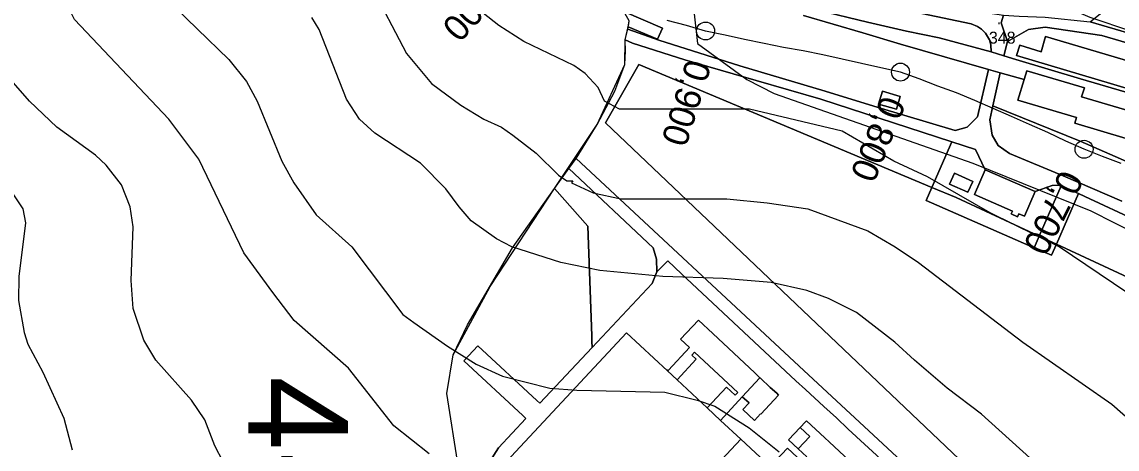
# Model space of a CAD drawing. Extents: x -510989 to -501240, y -1184665 to -1176098.
# Drawn here: x -505269 to -504719, y -1180465 to -1180250 of the extents above; entities that cross this region are included whole.
import ezdxf

# ---------------------------------------------------------------- set-up
doc = ezdxf.new("R2010")
doc.units = 0
for name, color, linetype in [('lesni_pozemek', 7, 'Continuous'), ('ostatni_plocha_x_draha', 7, 'Continuous'), ('ostatni_plocha_x_manipulacni_plocha', 7, 'Continuous'), ('ostatni_plocha_x_ostatni_komunikace', 7, 'Continuous'), ('popis', 7, 'Continuous'), ('STAV_povodi', 7, 'Continuous'), ('trasovani_toku', 7, 'Continuous'), ('vrstevnice_01', 7, 'Continuous'), ('vrstevnice_02', 7, 'Continuous'), ('vrstevnice_05', 7, 'Continuous'), ('zastavena_plocha_a_nadvori', 7, 'Continuous')]:
    doc.layers.add(name, color=color, linetype=linetype)

msp = doc.modelspace()

# ---------------------------------------------------------------- linework, layer by layer
at = {"layer": 'lesni_pozemek'}
for points in [[(-504976, -1180300.73), (-504959.28, -1180271.5), (-504812.19, -1180333.2), (-504815.11, -1180339.87), (-504760.86, -1180363.59), (-504752.15, -1180367.3), (-504749.72, -1180361.7), (-504699.7, -1180384.96), (-504693.66, -1180368.01), (-504568.13, -1180472.11), (-504540.31, -1180528.92), (-504511.97, -1180575.54), (-504610.6, -1180648.46)], [(-504800.11, -1180338.27), (-504758.3, -1180357.71), (-504760.86, -1180363.59), (-504815.11, -1180339.87), (-504812.19, -1180333.2)], [(-504749.72, -1180361.7), (-504752.15, -1180367.3), (-504760.86, -1180363.59), (-504758.3, -1180357.71)]]:
    msp.add_lwpolyline(points, close=True, dxfattribs=at)
msp.add_lwpolyline([(-505049.83, -1180473.9), (-505055.75, -1180436.77), (-505052.53, -1180417.27), (-505045.3, -1180402.27), (-505022.7, -1180363.52), (-505001.6, -1180333.82), (-504984.94, -1180352.68), (-504982.92, -1180407.81), (-504982.82, -1180410.45), (-504982.7, -1180413.54), (-505008.93, -1180441.63), (-505010.52, -1180440.15), (-505040.08, -1180412.71), (-505047.07, -1180420.27), (-505017.56, -1180447.69), (-505015.97, -1180449.17), (-505029.73, -1180463.91), (-505034.08, -1180470.82)], dxfattribs=at)
at = {"layer": 'ostatni_plocha_x_draha'}
for points in [[(-504702.46, -1180298.04), (-504737.04, -1180287.72), (-504735.69, -1180283.25), (-504764.58, -1180274.69), (-504765.95, -1180279.13), (-504777.94, -1180275.7), (-504783.83, -1180274.01), (-504828.03, -1180261.36), (-504846.92, -1180255.69), (-504876.7, -1180246.93)], [(-504869.49, -1180244.27), (-504844.53, -1180250.25), (-504824.88, -1180254.78), (-504808.63, -1180258.13), (-504782.52, -1180265.23), (-504776.08, -1180267.21), (-504770.12, -1180269.04), (-504737.68, -1180278.68), (-504702.87, -1180288.97)]]:
    msp.add_lwpolyline(points, dxfattribs=at)
at = {"layer": 'ostatni_plocha_x_manipulacni_plocha'}
for points in [[(-504858.56, -1180238.26), (-504857.56, -1180232.7), (-504816.11, -1180240.11), (-504788.09, -1180244.94), (-504784.12, -1180245.57), (-504776.31, -1180246.81), (-504777.36, -1180250.57), (-504774.22, -1180260.01), (-504776.08, -1180267.21), (-504782.52, -1180265.23), (-504782.66, -1180261.71), (-504783.27, -1180259.16), (-504785.28, -1180255.75), (-504787.36, -1180253.84), (-504789.37, -1180252.46), (-504792.52, -1180251.05), (-504817.33, -1180245.95)], [(-504765.95, -1180279.13), (-504769.14, -1180289.41), (-504739.59, -1180298.11), (-504740.48, -1180301.04), (-504688.97, -1180316.36), (-504685.06, -1180303.47), (-504675.47, -1180306.47), (-504661.21, -1180312.21), (-504668.7, -1180340.32), (-504737.74, -1180309.95), (-504781.58, -1180292.33), (-504777.94, -1180275.7)], [(-504836.98, -1180284.94), (-504838.96, -1180291.43), (-504830.03, -1180294.01), (-504828.09, -1180287.66)], [(-504790.31, -1180314.13), (-504785.44, -1180324.33), (-504790.82, -1180336.74), (-504771.76, -1180345.08), (-504772.41, -1180346.55), (-504769.2, -1180347.95), (-504768.56, -1180346.49), (-504765.81, -1180347.69), (-504760.44, -1180335.31), (-504751.86, -1180332.21), (-504748.33, -1180332.03), (-504747.32, -1180332.48), (-504758.3, -1180357.71), (-504800.11, -1180338.27), (-504812.19, -1180333.2), (-504802.18, -1180310.29)], [(-504994.48, -1180323.81), (-504952.13, -1180363.5), (-504950.38, -1180369.27), (-504950.26, -1180375.55), (-504952.7, -1180381.42), (-504982.7, -1180413.54), (-504982.82, -1180410.45), (-504982.92, -1180407.81), (-504984.94, -1180352.68), (-505001.6, -1180333.82)], [(-504791.72, -1180330.21), (-504800.9, -1180326.12), (-504803.34, -1180331.6), (-504794.16, -1180335.69)], [(-504747.32, -1180332.48), (-504738.67, -1180336.32), (-504749.72, -1180361.7), (-504758.3, -1180357.71)], [(-504931.39, -1180415.92), (-504909.61, -1180436.14), (-504910.97, -1180437.61), (-504915.38, -1180433.51), (-504925.04, -1180443.91), (-504940.1, -1180429.81), (-504930.56, -1180419.44), (-504932.76, -1180417.39)]]:
    msp.add_lwpolyline(points, close=True, dxfattribs=at)
for points in [[(-504400.72, -1180492.38), (-504460.41, -1180416.91), (-504471.79, -1180402.05), (-504485.13, -1180385.73), (-504489.23, -1180381.48), (-504494.21, -1180376.58), (-504502.09, -1180370.61), (-504574.08, -1180322.75), (-504617.65, -1180293.85), (-504632.98, -1180283.56), (-504641.46, -1180278.18), (-504646.42, -1180275.79), (-504651.34, -1180274.09), (-504687.76, -1180263.26), (-504732.74, -1180250.06), (-504718, -1180238), (-504655, -1180250), (-504517, -1180341), (-504508, -1180330), (-504453, -1180373), (-504465, -1180388), (-504358, -1180527)], [(-504876.7, -1180246.93), (-504846.92, -1180255.69), (-504828.03, -1180261.36), (-504783.83, -1180274.01), (-504789.3, -1180297.8), (-504794.46, -1180303.01), (-504800.53, -1180304.69), (-504839.26, -1180293.07), (-504865.85, -1180284.96), (-504908.55, -1180272.17), (-504949.19, -1180259.33), (-504964.78, -1180253.85), (-504964.59, -1180252.53), (-504949.95, -1180258.73), (-504947.49, -1180253.21), (-504966.91, -1180244.99)], [(-504817.33, -1180245.95), (-504792.52, -1180251.05), (-504789.37, -1180252.46), (-504787.36, -1180253.84), (-504785.28, -1180255.75), (-504783.27, -1180259.16), (-504782.66, -1180261.71), (-504782.52, -1180265.23), (-504808.63, -1180258.13), (-504824.88, -1180254.78), (-504844.53, -1180250.25), (-504869.49, -1180244.27)], [(-504702.87, -1180288.97), (-504737.68, -1180278.68), (-504770.12, -1180269.04), (-504776.08, -1180267.21), (-504774.22, -1180260.01), (-504771.91, -1180258.63), (-504763.66, -1180253.96), (-504755.28, -1180252.8), (-504726.89, -1180256.95), (-504688.16, -1180268.39)], [(-504668.21, -1180283.17), (-504755.16, -1180257.41), (-504757.33, -1180265.12), (-504768.1, -1180261.87), (-504769.67, -1180267.08), (-504672.03, -1180296.07)], [(-504783.19, -1180511.92), (-504876.41, -1180425.21), (-504990.84, -1180318.68), (-504980.27, -1180301.58), (-504971.38, -1180284.92), (-504966.39, -1180271.5), (-504966.07, -1180264.78), (-504966.25, -1180259.12), (-504962.42, -1180260.76), (-504936.2, -1180269.1), (-504900.44, -1180279.57), (-504868.02, -1180289), (-504802.18, -1180310.29), (-504812.19, -1180333.2), (-504959.28, -1180271.5), (-504976, -1180300.73), (-504610.6, -1180648.46)], [(-504716.83, -1180340.13), (-504746.38, -1180327.47), (-504773.21, -1180316.21), (-504778.9, -1180312.24), (-504781.89, -1180307.02), (-504783.11, -1180299.29), (-504781.58, -1180292.33), (-504737.74, -1180309.95), (-504668.7, -1180340.32)], [(-504568.13, -1180472.11), (-504693.66, -1180368.01), (-504699.7, -1180384.96), (-504749.72, -1180361.7), (-504738.67, -1180336.32), (-504735.39, -1180337.78), (-504708.88, -1180350.22), (-504705.4, -1180351.89), (-504696.87, -1180356.37), (-504689.45, -1180360.56), (-504680.75, -1180365.81), (-504672.17, -1180371.36), (-504655.14, -1180384.02), (-504611.98, -1180416.2), (-504566.62, -1180450.15), (-504546.57, -1180466.13)], [(-505034.08, -1180470.82), (-505029.73, -1180463.91), (-505015.97, -1180449.17), (-505017.56, -1180447.69), (-505047.07, -1180420.27), (-505040.08, -1180412.71), (-505010.52, -1180440.15), (-505008.93, -1180441.63), (-504982.7, -1180413.54), (-504952.7, -1180381.42), (-504950.26, -1180375.55), (-504944.82, -1180370.14), (-504937.9, -1180376.62), (-504880.5, -1180430.3), (-504875.7, -1180434.68), (-504866.46, -1180443.23), (-504860.16, -1180448.94), (-504854.24, -1180454.63), (-504835.87, -1180471.48)], [(-504877.29, -1180471.06), (-504884.71, -1180464.09), (-504893.41, -1180473.33), (-504908.18, -1180459.61), (-504918.34, -1180450.18), (-504907.44, -1180438.32), (-504903.94, -1180441.46), (-504907.03, -1180444.7), (-504901.26, -1180450.19), (-504898.21, -1180446.95), (-504898.07, -1180447.04), (-504889.19, -1180437.5), (-504890.1, -1180436.6), (-504893.34, -1180433.62), (-504898.22, -1180429.06), (-504898.52, -1180428.78), (-504901.13, -1180426.32), (-504922.24, -1180406.53), (-504929.38, -1180399.92), (-504938.32, -1180409.45), (-504933.85, -1180413.63), (-504944.38, -1180425.05), (-504944.53, -1180424.88), (-504944.87, -1180425.35), (-504965.44, -1180406.16), (-505028.12, -1180473.41)], [(-504843.61, -1180479.82), (-504863.77, -1180460.94), (-504865.98, -1180458.92), (-504875.16, -1180450.4), (-504875.58, -1180450.86), (-504878.26, -1180453.72), (-504884.13, -1180460.01), (-504879.31, -1180464.5), (-504875.03, -1180468.54)]]:
    msp.add_lwpolyline(points, dxfattribs=at)
at = {"layer": 'ostatni_plocha_x_ostatni_komunikace'}
for points in [[(-504688.16, -1180268.39), (-504726.89, -1180256.95), (-504755.28, -1180252.8), (-504763.66, -1180253.96), (-504771.91, -1180258.63), (-504774.22, -1180260.01), (-504777.36, -1180250.57), (-504776.31, -1180246.81), (-504768.48, -1180247.27), (-504755.28, -1180247.81), (-504732.74, -1180250.06), (-504687.76, -1180263.26)], [(-504708.88, -1180350.22), (-504735.39, -1180337.78), (-504738.67, -1180336.32), (-504747.32, -1180332.48), (-504748.33, -1180332.03), (-504751.86, -1180332.21), (-504760.44, -1180335.31), (-504785.44, -1180324.33), (-504790.31, -1180314.13), (-504802.18, -1180310.29), (-504868.02, -1180289), (-504900.44, -1180279.57), (-504936.2, -1180269.1), (-504962.42, -1180260.76), (-504966.25, -1180259.12), (-504964.78, -1180253.85), (-504949.19, -1180259.33), (-504908.55, -1180272.17), (-504865.85, -1180284.96), (-504839.26, -1180293.07), (-504800.53, -1180304.69), (-504794.46, -1180303.01), (-504789.3, -1180297.8), (-504783.83, -1180274.01), (-504777.94, -1180275.7), (-504781.58, -1180292.33), (-504783.11, -1180299.29), (-504781.89, -1180307.02), (-504778.9, -1180312.24), (-504773.21, -1180316.21), (-504746.38, -1180327.47), (-504716.83, -1180340.13)], [(-504835.87, -1180471.48), (-504854.24, -1180454.63), (-504860.16, -1180448.94), (-504866.46, -1180443.23), (-504875.7, -1180434.68), (-504880.5, -1180430.3), (-504937.9, -1180376.62), (-504944.82, -1180370.14), (-504950.26, -1180375.55), (-504950.38, -1180369.27), (-504952.13, -1180363.5), (-504994.48, -1180323.81), (-504990.84, -1180318.68), (-504876.41, -1180425.21), (-504783.19, -1180511.92)]]:
    msp.add_lwpolyline(points, dxfattribs=at)
at = {"layer": 'popis'}
msp.add_lwpolyline([(-505049.83, -1180473.9), (-505055.75, -1180436.77), (-505052.53, -1180417.27), (-505034, -1180382.9), (-505001.6, -1180333.82), (-504980.27, -1180301.58), (-504966.39, -1180271.5), (-504966.25, -1180259.12), (-504964.38, -1180251.06), (-504964.17, -1180249.59)], dxfattribs=at)
at = {"layer": 'trasovani_toku'}
for p, q in [((-504935.43, -1180251.98), (-504945.08, -1180249.35)), ((-504925.81, -1180254.7), (-504935.43, -1180251.98)), ((-504916.03, -1180256.8), (-504925.81, -1180254.7)), ((-504906.27, -1180258.94), (-504916.03, -1180256.8)), ((-504896.46, -1180260.91), (-504906.27, -1180258.94)), ((-504886.68, -1180262.97), (-504896.46, -1180260.91)), ((-504876.81, -1180264.59), (-504886.68, -1180262.97)), ((-504867.02, -1180266.62), (-504876.81, -1180264.59)), ((-504857.28, -1180268.89), (-504867.02, -1180266.62)), ((-504847.5, -1180270.98), (-504857.28, -1180268.89)), ((-504837.76, -1180273.25), (-504847.5, -1180270.98)), ((-504827.98, -1180275.34), (-504837.76, -1180273.25)), ((-504818.56, -1180278.7), (-504827.98, -1180275.34)), ((-504809.24, -1180282.33), (-504818.56, -1180278.7)), ((-504799.86, -1180285.8), (-504809.24, -1180282.33)), ((-504790.6, -1180289.56), (-504799.86, -1180285.8)), ((-504781.44, -1180293.58), (-504790.6, -1180289.56)), ((-504772.29, -1180297.61), (-504781.44, -1180293.58)), ((-504763.14, -1180301.64), (-504772.29, -1180297.61)), ((-504753.98, -1180305.67), (-504763.14, -1180301.64)), ((-504744.94, -1180309.93), (-504753.98, -1180305.67)), ((-504735.84, -1180314.08), (-504744.94, -1180309.93)), ((-504726.55, -1180317.78), (-504735.84, -1180314.08)), ((-504717.17, -1180321.25), (-504726.55, -1180317.78))]:
    msp.add_line(p, q, dxfattribs=at)
for centre in [(-504925.81, -1180254.7), (-504827.98, -1180275.34), (-504735.84, -1180314.08)]:
    msp.add_circle(centre, 4.5, dxfattribs=at)
at = {"layer": 'vrstevnice_01'}
for points in [[(-504711.81, -1180255), (-504732.81, -1180248), (-504769.31, -1180232), (-504782, -1180228), (-504799.41, -1180226), (-504828.59, -1180229), (-504845.41, -1180229), (-504901, -1180221), (-504924.81, -1180222), (-504928.41, -1180225), (-504930.41, -1180232), (-504930.5, -1180240), (-504931.81, -1180243), (-504929.81, -1180261), (-504905.09, -1180279), (-504891.41, -1180286), (-504791.59, -1180321), (-504732.5, -1180345), (-504696.81, -1180363)], [(-505094.19, -1180231), (-505076, -1180266), (-505063.31, -1180281), (-505048.59, -1180292), (-505037.09, -1180299), (-505028.31, -1180303), (-505022.59, -1180307), (-505010.91, -1180316), (-504999.69, -1180327), (-504995.41, -1180330), (-504992.41, -1180330), (-504993.09, -1180331), (-504982.31, -1180336), (-504968.31, -1180339), (-504915.09, -1180339), (-504894.91, -1180341), (-504874.41, -1180344), (-504844.41, -1180355), (-504830.59, -1180363), (-504818.91, -1180371), (-504766.5, -1180411), (-504721.91, -1180442), (-504702.69, -1180459)], [(-505196.81, -1180238), (-505165.09, -1180269), (-505156.31, -1180280), (-505150.91, -1180290), (-505138.5, -1180320), (-505132.41, -1180331), (-505121.19, -1180347), (-505103.31, -1180363), (-505077.81, -1180397), (-505072.19, -1180401), (-505055.31, -1180413), (-505040.91, -1180422), (-505027.81, -1180428), (-505004, -1180434), (-504990.5, -1180435), (-504946.19, -1180436), (-504930, -1180440), (-504921.19, -1180443), (-504903.91, -1180454), (-504888.81, -1180466)], [(-505213.19, -1180394), (-505214.09, -1180380), (-505213.19, -1180353), (-505214.59, -1180343), (-505219, -1180332), (-505226.69, -1180322), (-505232.09, -1180317), (-505251.5, -1180303), (-505265.09, -1180290), (-505275.5, -1180278)], [(-505163.81, -1180479), (-505172.19, -1180463), (-505177.19, -1180450), (-505183.91, -1180440), (-505201.69, -1180420), (-505207.69, -1180410), (-505213.19, -1180394)]]:
    msp.add_lwpolyline(points, dxfattribs=at)
at = {"layer": 'vrstevnice_02'}
for points in [[(-505064.5, -1180467), (-505082.31, -1180453), (-505105.09, -1180424), (-505132.31, -1180400), (-505143.09, -1180386), (-505157.5, -1180366), (-505180.09, -1180319), (-505195.19, -1180299), (-505242.5, -1180249), (-505250.41, -1180233), (-505257.09, -1180203), (-505264.41, -1180188), (-505270.59, -1180178), (-505308.5, -1180150), (-505317.5, -1180137), (-505318.91, -1180130), (-505319.69, -1180110), (-505315, -1180095), (-505305.5, -1180072), (-505306, -1180054), (-505316.31, -1180016), (-505326, -1179994)], [(-505393, -1180102), (-505392.31, -1180134), (-505387.19, -1180153), (-505383.5, -1180162), (-505375.19, -1180179), (-505357.59, -1180206), (-505343, -1180226), (-505339.59, -1180233), (-505327.81, -1180264), (-505319.59, -1180283), (-505313.09, -1180294), (-505302.31, -1180308), (-505278.5, -1180329), (-505268.5, -1180344), (-505267.09, -1180351), (-505270.5, -1180378), (-505270.69, -1180390), (-505267.91, -1180406), (-505265.91, -1180412), (-505258.41, -1180426), (-505248, -1180449), (-505243.69, -1180465)], [(-504700.91, -1180395), (-504748.41, -1180363), (-504782.91, -1180346), (-504814.41, -1180328), (-504831.31, -1180320), (-504857.31, -1180305), (-504903.69, -1180294), (-504969.09, -1180294), (-504976.5, -1180290), (-504979.69, -1180283), (-504986.31, -1180276), (-504992, -1180272), (-505017, -1180260), (-505029.5, -1180252), (-505050.91, -1180235)], [(-504763.09, -1180469), (-504787.31, -1180447), (-504804.59, -1180434), (-504821, -1180420), (-504830.81, -1180411), (-504850, -1180396), (-504864.09, -1180389), (-504874.91, -1180385), (-504892.81, -1180381), (-504916.91, -1180379), (-504947.31, -1180378), (-504978.81, -1180375), (-504998.41, -1180371), (-505023, -1180363), (-505030.81, -1180359), (-505043.41, -1180350), (-505049.5, -1180343), (-505056.19, -1180334), (-505068.91, -1180321), (-505091.81, -1180306), (-505099.5, -1180299), (-505106.09, -1180289), (-505119.81, -1180254), (-505123.5, -1180248)]]:
    msp.add_lwpolyline(points, dxfattribs=at)
at = {"layer": 'zastavena_plocha_a_nadvori'}
for points in [[(-504964.17, -1180249.59), (-504966.91, -1180244.99), (-504947.49, -1180253.21), (-504949.95, -1180258.73), (-504964.59, -1180252.53)], [(-504755.16, -1180257.41), (-504668.21, -1180283.17), (-504672.03, -1180296.07), (-504769.67, -1180267.08), (-504768.1, -1180261.87), (-504757.33, -1180265.12)], [(-504764.58, -1180274.69), (-504735.69, -1180283.25), (-504737.04, -1180287.72), (-504702.46, -1180298.04), (-504685.06, -1180303.47), (-504688.97, -1180316.36), (-504740.48, -1180301.04), (-504739.59, -1180298.11), (-504769.14, -1180289.41), (-504765.95, -1180279.13)], [(-504836.98, -1180284.94), (-504828.09, -1180287.66), (-504830.03, -1180294.01), (-504838.96, -1180291.43)], [(-504791.72, -1180330.21), (-504794.16, -1180335.69), (-504803.34, -1180331.6), (-504800.9, -1180326.12)], [(-504760.44, -1180335.31), (-504765.81, -1180347.69), (-504768.56, -1180346.49), (-504769.2, -1180347.95), (-504772.41, -1180346.55), (-504771.76, -1180345.08), (-504790.82, -1180336.74), (-504785.44, -1180324.33)], [(-504922.24, -1180406.53), (-504901.13, -1180426.32), (-504898.52, -1180428.78), (-504907.44, -1180438.32), (-504918.34, -1180450.18), (-504925.04, -1180443.91), (-504915.38, -1180433.51), (-504910.97, -1180437.61), (-504909.61, -1180436.14), (-504931.39, -1180415.92), (-504932.76, -1180417.39), (-504930.56, -1180419.44), (-504940.1, -1180429.81), (-504944.87, -1180425.35), (-504944.53, -1180424.88), (-504944.38, -1180425.05), (-504933.85, -1180413.63), (-504938.32, -1180409.45), (-504929.38, -1180399.92)], [(-504965.44, -1180406.16), (-504944.87, -1180425.35), (-504940.1, -1180429.81), (-504925.04, -1180443.91), (-504918.34, -1180450.18), (-504908.18, -1180459.61), (-504970.78, -1180526.72), (-505028.12, -1180473.41)], [(-504898.22, -1180429.06), (-504893.34, -1180433.62), (-504890.1, -1180436.6), (-504889.19, -1180437.5), (-504898.07, -1180447.04), (-504898.21, -1180446.95), (-504901.26, -1180450.19), (-504907.03, -1180444.7), (-504903.94, -1180441.46), (-504907.44, -1180438.32), (-504898.52, -1180428.78)], [(-504875.16, -1180450.4), (-504865.98, -1180458.92), (-504863.77, -1180460.94), (-504843.61, -1180479.82), (-504852.71, -1180489.33), (-504873.2, -1180470.24), (-504875.56, -1180472.65), (-504866.31, -1180481.18), (-504874.99, -1180490.41), (-504893.41, -1180473.33), (-504884.71, -1180464.09), (-504877.29, -1180471.06), (-504875.03, -1180468.54), (-504879.31, -1180464.5), (-504873.45, -1180458.22), (-504878.26, -1180453.72), (-504875.58, -1180450.86)], [(-504878.26, -1180453.72), (-504873.45, -1180458.22), (-504879.31, -1180464.5), (-504884.13, -1180460.01)], [(-504893.41, -1180473.33), (-504874.99, -1180490.41), (-504872.31, -1180492.89), (-504934.92, -1180560.11), (-504970.78, -1180526.72), (-504908.18, -1180459.61)]]:
    msp.add_lwpolyline(points, close=True, dxfattribs=at)

# ---------------------------------------------------------------- texts
at = {"layer": 'STAV_povodi'}
msp.add_text('4-21-08-060', height=50, rotation=270, dxfattribs=at).set_placement((-505155.26, -1180427.98))
at = {"layer": 'trasovani_toku'}
for s, rotation, p in [('1,000', 228.2185, (-505029.87, -1180219.86)), ('0,900', 252.661, (-504935.16, -1180268.11)), ('0,800', 248.1144, (-504837.13, -1180286.34)), ('0,700', 243.5559, (-504747.3, -1180323.55))]:
    msp.add_text(s, height=13, rotation=rotation, dxfattribs=at).set_placement(p)
at = {"layer": 'vrstevnice_05'}
for s, p in [('.', (-504779.65, -1180251.35)), ('348', (-504783.61, -1180261.05))]:
    msp.add_text(s, height=6, dxfattribs=at).set_placement(p)

doc.saveas('drawing.dxf')
